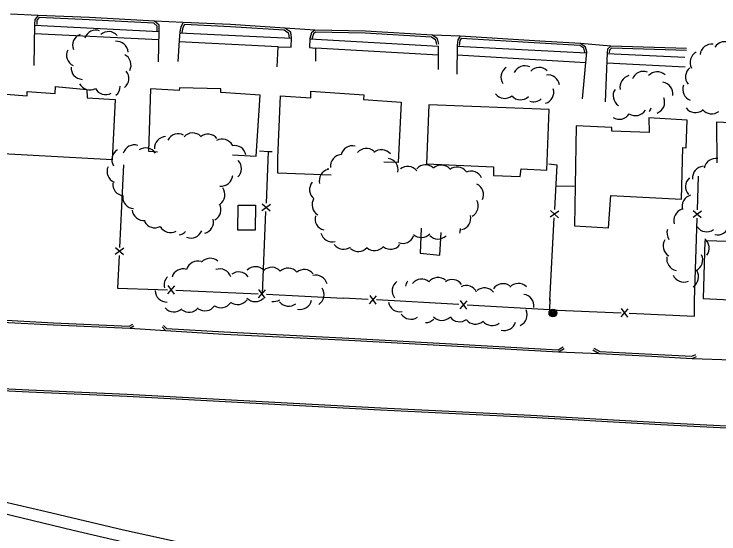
# Model space of a CAD drawing. Extents: x 2402803 to 2427059, y 6985292 to 6997652.
# Drawn here: x 2405218.2 to 2405559.5, y 6991798.8 to 6992050.5 of the extents above; entities that cross this region are included whole.
import ezdxf

# ---------------------------------------------------------------- set-up
doc = ezdxf.new("R2010")
doc.units = 0
for name, color, linetype in [('p_drainage conc drain', 7, 'Continuous'), ('p_dtm sidewalk', 7, 'Continuous'), ('p_road - paved curb', 7, 'Continuous'), ('p_structure building', 7, 'Continuous'), ('p_structure fence', 7, 'Continuous'), ('p_utility manhole', 7, 'Continuous'), ('p_veg woods', 7, 'Continuous')]:
    doc.layers.add(name, color=color, linetype=linetype)

msp = doc.modelspace()

# ---------------------------------------------------------------- linework, layer by layer
at = {"layer": 'p_drainage conc drain'}
msp.add_lwpolyline([(2405197.21, 6991812.54), (2405246.8, 6991800.63), (2405302.77, 6991787.6), (2405370.21, 6991772.13), (2405421.43, 6991760.14), (2405477.1, 6991749.44), (2405524.27, 6991740.29), (2405538.82, 6991737.66), (2405539.26, 6991740.58), (2405539.72, 6991743.48), (2405503.18, 6991750.22), (2405463.41, 6991757.71), (2405433.02, 6991763.47), (2405412.48, 6991767.98), (2405385.91, 6991774.12), (2405357.68, 6991780.76), (2405326.47, 6991788.52), (2405271.17, 6991800.67), (2405233.76, 6991809.54), (2405198.82, 6991817.62)], dxfattribs=at)
at = {"layer": 'p_dtm sidewalk'}
for points in [[(2405228.16, 6992045.23), (2405288.45, 6992042.16)], [(2405298.36, 6992041.49), (2405352.53, 6992038.85)], [(2405288.36, 6992038.03), (2405228.09, 6992041.04)], [(2405361.45, 6992038.56), (2405423.77, 6992035.04)], [(2405346.08, 6992034.74), (2405298.05, 6992037.17)], [(2405432.81, 6992035.01), (2405495.47, 6992031.75)], [(2405423.75, 6992030.66), (2405364.22, 6992034.02)], [(2405505.37, 6992031.47), (2405543.04, 6992029.68)], [(2405495.03, 6992027), (2405432.75, 6992030.6)], [(2405543.19, 6992024.8), (2405505.18, 6992026.78)]]:
    msp.add_lwpolyline(points, dxfattribs=at)
at = {"layer": 'p_road - paved curb'}
for points in [[(2405229.9, 6992049.87), (2405216.39, 6992050.55)], [(2405288.46, 6992042.45), (2405288.41, 6992045.25), (2405286.21, 6992047.13), (2405254.66, 6992048.83), (2405229.9, 6992049.87), (2405228.26, 6992048), (2405228.17, 6992045.59)], [(2405287.46, 6992042.43), (2405287.42, 6992044.78), (2405285.82, 6992046.15), (2405254.61, 6992047.83), (2405230.34, 6992048.85), (2405229.25, 6992047.61), (2405229.17, 6992045.55)], [(2405228.17, 6992045.59), (2405227.81, 6992025.7)], [(2405300.06, 6992046.54), (2405286.21, 6992047.13)], [(2405352.54, 6992039.07), (2405352.2, 6992041.82), (2405349.26, 6992043.69), (2405322.99, 6992045.45), (2405300.06, 6992046.54), (2405298.96, 6992044.4), (2405298.39, 6992041.94)], [(2405351.55, 6992038.95), (2405351.27, 6992041.23), (2405348.94, 6992042.71), (2405322.93, 6992044.45), (2405300.66, 6992045.51), (2405299.91, 6992044.05), (2405299.36, 6992041.71)], [(2405288.13, 6992027.5), (2405288.46, 6992042.45)], [(2405298.39, 6992041.94), (2405298.08, 6992037.81), (2405297.54, 6992027.56)], [(2405363.83, 6992042.73), (2405349.26, 6992043.69)], [(2405423.91, 6992035.99), (2405423.3, 6992038.54), (2405420.76, 6992040.39), (2405388.33, 6992042.27), (2405363.83, 6992042.73), (2405362.27, 6992041.49), (2405361.46, 6992038.71)], [(2405422.94, 6992035.76), (2405422.41, 6992037.95), (2405420.41, 6992039.41), (2405388.29, 6992041.27), (2405364.17, 6992041.72), (2405363.14, 6992040.91), (2405362.42, 6992038.43)], [(2405345.67, 6992025), (2405346.02, 6992034.74), (2405352.35, 6992034.5), (2405352.54, 6992039.07)], [(2405361.46, 6992038.71), (2405361.21, 6992034.45), (2405364.22, 6992034.02), (2405364.19, 6992027.75)], [(2405434.15, 6992039.82), (2405420.76, 6992040.39)], [(2405495.52, 6992032.34), (2405494.92, 6992034.58), (2405492.48, 6992036.37), (2405472.88, 6992037.46), (2405434.15, 6992039.82), (2405433.07, 6992038.11), (2405432.82, 6992035.44)], [(2405494.55, 6992032.08), (2405494.05, 6992033.98), (2405492.13, 6992035.39), (2405472.82, 6992036.46), (2405434.68, 6992038.79), (2405434.04, 6992037.78), (2405433.82, 6992035.35)], [(2405423.71, 6992023.78), (2405423.77, 6992035.04)], [(2405432.82, 6992035.44), (2405432.62, 6992021.44)], [(2405507.21, 6992035.01), (2405492.48, 6992036.37)], [(2405543.88, 6992033.84), (2405507.21, 6992035.01), (2405505.52, 6992033.53), (2405505.42, 6992031.92)], [(2405493.43, 6992009.55), (2405495.52, 6992032.34)], [(2405505.39, 6992031.92), (2405504.4, 6992008.08)], [(2405543.85, 6992032.84), (2405507.57, 6992034), (2405506.49, 6992033.05), (2405506.42, 6992031.86)], [(2405199.74, 6991902.05), (2405237.3, 6991900.06), (2405274.18, 6991898.39), (2405276.18, 6991899.51)], [(2405199.79, 6991903.05), (2405237.35, 6991901.06), (2405273.94, 6991899.4), (2405275.69, 6991900.38)], [(2405274.18, 6991898.39), (2405291.59, 6991897.37)], [(2405289.91, 6991899.07), (2405291.59, 6991897.37), (2405319.81, 6991895.58), (2405380.27, 6991892.59), (2405435.83, 6991889.53), (2405481.92, 6991886.91), (2405484.64, 6991888.51)], [(2405290.62, 6991899.77), (2405292.03, 6991898.34), (2405319.87, 6991896.58), (2405380.32, 6991893.59), (2405435.89, 6991890.53), (2405481.67, 6991887.93), (2405484.13, 6991889.37)], [(2405498.48, 6991887.89), (2405501.5, 6991886.11), (2405527.06, 6991884.8), (2405546.56, 6991883.81), (2405548.68, 6991884.77)], [(2405498.99, 6991888.75), (2405501.8, 6991887.1), (2405527.11, 6991885.8), (2405546.37, 6991884.82), (2405548.27, 6991885.68)], [(2405481.92, 6991886.91), (2405501.5, 6991886.11)], [(2405546.56, 6991883.81), (2405565.71, 6991883.04)], [(2406350.41, 6991816.1), (2406305.9, 6991815.24), (2406264.58, 6991815.24), (2406219.15, 6991816.23), (2406171.12, 6991818.7), (2406115.78, 6991821.11), (2406063.17, 6991824), (2406021.76, 6991826.52), (2405962.4, 6991828.99), (2405915.98, 6991831.82), (2405854.88, 6991835.05), (2405794.69, 6991837.92), (2405737.89, 6991841.31), (2405667.4, 6991845.15), (2405604.71, 6991847.92), (2405531.37, 6991851.57), (2405468.44, 6991855.17), (2405395.69, 6991858.72), (2405332.3, 6991862.12), (2405272.94, 6991865.26), (2405225.32, 6991867.36), (2405196, 6991868.92)], [(2406350.39, 6991817.1), (2406305.89, 6991816.24), (2406264.59, 6991816.24), (2406219.19, 6991817.23), (2406171.17, 6991819.7), (2406115.83, 6991822.11), (2406063.23, 6991825), (2406021.81, 6991827.52), (2405962.45, 6991829.99), (2405916.04, 6991832.82), (2405854.93, 6991836.05), (2405794.74, 6991838.92), (2405737.95, 6991842.31), (2405667.45, 6991846.15), (2405604.76, 6991848.92), (2405531.42, 6991852.57), (2405468.49, 6991856.17), (2405395.74, 6991859.72), (2405332.35, 6991863.12), (2405272.99, 6991866.26), (2405225.37, 6991868.36), (2405196.05, 6991869.92)]]:
    msp.add_lwpolyline(points, dxfattribs=at)
at = {"layer": 'p_structure building'}
for points in [[(2405265.77, 6991980), (2405212.79, 6991982.79), (2405214.21, 6992011.75), (2405224.51, 6992010.95), (2405224.6, 6992013), (2405238.14, 6992012.14), (2405238.19, 6992015.53), (2405253.44, 6992014.09), (2405253.55, 6992010.03), (2405267.11, 6992009.15)], [(2405477.38, 6992004.39), (2405419.01, 6992006.67), (2405417.86, 6991977.95), (2405450.37, 6991976.58), (2405450.42, 6991972.37), (2405463.23, 6991971.87), (2405463.71, 6991975.61), (2405476.23, 6991974.9)], [(2405490.46, 6991996.51), (2405489.66, 6991948), (2405506.02, 6991947.1), (2405507.19, 6991962.61), (2405541.38, 6991960.99), (2405542, 6991985.94), (2405543.73, 6991985.77), (2405544.23, 6991999.11), (2405525.65, 6992000.36), (2405525.78, 6991993.16), (2405507.66, 6991993.86), (2405507.64, 6991995.7)], [(2405335.19, 6991958.01), (2405334.96, 6991945.82), (2405326.63, 6991945.92), (2405326.73, 6991958)], [(2405552.78, 6991940.74), (2405551.94, 6991912.78), (2405574.92, 6991911.69), (2405575.97, 6991940.06)]]:
    msp.add_lwpolyline(points, close=True, dxfattribs=at)
for points in [[(2405323.99, 6991982.34), (2405335.5, 6991981.81), (2405337.42, 6992011.33), (2405318.31, 6992012.5), (2405318.37, 6992014.4), (2405298.33, 6992014.84), (2405298.21, 6992013.53), (2405284.25, 6992014.31), (2405283.32, 6991984.1), (2405287.67, 6991983.89)], [(2405371.72, 6991972.52), (2405345.96, 6991973.48), (2405345.96, 6991981.01), (2405347.21, 6992010.9), (2405361.89, 6992009.96), (2405361.84, 6992013.19), (2405387.52, 6992011.37), (2405387.35, 6992009.21), (2405405.64, 6992007.85), (2405404.22, 6991978.62), (2405397.18, 6991978.84)], [(2405602.31, 6991995.15), (2405578.67, 6991995.2), (2405578.31, 6991997.25), (2405558.4, 6991998.28), (2405558.49, 6991978.51)], [(2405415.28, 6991946.82), (2405414.78, 6991934.84), (2405424.34, 6991933.84), (2405424.98, 6991944.76)]]:
    msp.add_lwpolyline(points, dxfattribs=at)
at = {"layer": 'p_structure fence'}
for p, q in [((2405340.37, 6991958.96), (2405341.47, 6991983.96)), ((2405271.19, 6991977.52), (2405269.27, 6991937.57)), ((2405549.15, 6991955.76), (2405549.68, 6991972.02)), ((2405480.69, 6991967.45), (2405489.37, 6991967.13)), ((2405342.31, 6991958.27), (2405338.17, 6991955.25)), ((2405342.17, 6991955.07), (2405338.31, 6991958.45)), ((2405338.43, 6991915), (2405340.19, 6991954.96)), ((2405481.97, 6991955.13), (2405477.8, 6991952.16)), ((2405481.79, 6991951.94), (2405477.98, 6991955.36)), ((2405551.09, 6991955.1), (2405546.99, 6991952.03)), ((2405550.99, 6991951.9), (2405547.1, 6991955.23)), ((2405477.57, 6991911.91), (2405479.82, 6991951.85)), ((2405547.7, 6991911.79), (2405549.01, 6991951.77)), ((2405267.14, 6991934.27), (2405271.29, 6991937.27)), ((2405267.29, 6991937.46), (2405271.13, 6991934.08)), ((2405292.64, 6991915.03), (2405296.01, 6991918.89)), ((2405295.84, 6991914.89), (2405292.82, 6991919.03)), ((2405296.52, 6991916.83), (2405336.45, 6991915.09)), ((2405336.57, 6991913.11), (2405339.94, 6991916.97)), ((2405339.76, 6991912.97), (2405336.74, 6991917.11)), ((2405340.45, 6991914.9), (2405377.57, 6991912.99)), ((2405389.71, 6991912.31), (2405377.57, 6991912.99)), ((2405393.6, 6991914.06), (2405390.18, 6991910.25)), ((2405390.41, 6991914.24), (2405393.38, 6991910.07)), ((2405433.56, 6991909.85), (2405393.69, 6991912.09)), ((2405437.45, 6991911.6), (2405434.04, 6991907.79)), ((2405434.26, 6991911.78), (2405437.23, 6991907.61)), ((2405477.41, 6991907.39), (2405437.54, 6991909.63)), ((2405512.25, 6991903.88), (2405515.62, 6991907.74)), ((2405515.45, 6991903.74), (2405512.42, 6991907.88))]:
    msp.add_line(p, q, dxfattribs=at)
for points in [[(2405336.99, 6991984.25), (2405341.47, 6991983.96), (2405343.16, 6991984.05)], [(2405480.04, 6991955.84), (2405481.25, 6991977.35), (2405477.09, 6991977.85)], [(2405269.08, 6991933.57), (2405268.32, 6991917.82), (2405287.85, 6991917.21), (2405292.53, 6991917.01)], [(2405477.59, 6991912.62), (2405477.41, 6991907.39), (2405512.14, 6991905.86)], [(2405516.13, 6991905.68), (2405547.78, 6991904.29), (2405547.7, 6991912.06)]]:
    msp.add_lwpolyline(points, dxfattribs=at)
at = {"layer": 'p_utility manhole'}
for radius in [1.9, 1.44, 0.973, 0.539, 0.192]:
    msp.add_circle((2405479.15, 6991905.79), radius, dxfattribs=at)
at = {"layer": 'p_veg woods'}
for centre, start, end in [((2405257.85, 6992037.15), 71.4663, 161.4663), ((2405263.95, 6992036.41), 41.4434, 131.4434), ((2405252.21, 6992035.45), 111.2182, 201.2182), ((2405267.79, 6992031.75), 4.4273, 94.4273), ((2405556.04, 6992030.36), 83.3696, 173.3696), ((2405562.38, 6992031.55), 58.4245, 148.4245), ((2405249.24, 6992030.68), 154.048, 244.048), ((2405269.21, 6992025.82), 332.9035, 62.9035), ((2405551.17, 6992027.1), 118.2465, 208.2465), ((2405251.43, 6992024.58), 176.7036, 266.7036), ((2405459.59, 6992019.96), 122.8929, 212.8929), ((2405465.58, 6992019.85), 65.2764, 155.2764), ((2405472.45, 6992019.06), 46.1948, 136.1948), ((2405549.01, 6992020.11), 128.2623, 218.2623), ((2405268.14, 6992019.41), 308.7038, 38.7038), ((2405476.75, 6992015.44), 8.0419, 98.0419), ((2405517.24, 6992015.26), 103.0584, 193.0584), ((2405523, 6992017.18), 69.7637, 159.7637), ((2405529.66, 6992016.94), 47.8598, 137.8598), ((2405531.58, 6992011.96), 351.5128, 81.5128), ((2405254.93, 6992019.5), 208.1086, 298.1086), ((2405262.57, 6992017.18), 208.1086, 298.1086), ((2405263.92, 6992015.55), 309.925, 0.8816), ((2405473.93, 6992012.76), 286.738, 16.738), ((2405513.95, 6992011.02), 146.9174, 236.9174), ((2405547.66, 6992014.08), 159.4202, 249.4202), ((2405455.76, 6992015.37), 218.319, 308.319), ((2405463.42, 6992014.74), 222.8119, 312.8119), ((2405469.74, 6992013.71), 251.1702, 311.9758), ((2405527.6, 6992007.9), 291.2541, 21.2541), ((2405519.12, 6992007.02), 237.7859, 327.7859), ((2405521.28, 6992006.69), 323.3702, 344.1838), ((2405548.1, 6992008.52), 217.5288, 307.5288), ((2405556.04, 6992007.89), 217.9978, 307.9978), ((2405511.32, 6992005.25), 237.7859, 327.7859), ((2405291.81, 6991985.57), 92.285, 182.285), ((2405297.73, 6991986.96), 62.6476, 152.6476), ((2405304.71, 6991987.32), 47.6893, 137.6893), ((2405312.07, 6991986.75), 38.8913, 128.8913), ((2405318.96, 6991984.35), 28.3227, 118.1215), ((2405276.52, 6991981.55), 73.3092, 163.3092), ((2405324.94, 6991981.25), 10.9349, 100.9349), ((2405382.13, 6991981.15), 77.403, 167.403), ((2405271.17, 6991979.94), 120.4127, 210.4127), ((2405281.95, 6991980.12), 33.8647, 123.8647), ((2405388.8, 6991979.84), 50.1017, 140.1017), ((2405396.09, 6991979.18), 40.0922, 130.0922), ((2405322.66, 6991975.74), 313.9078, 43.9078), ((2405377.06, 6991976.9), 95.9873, 185.9873), ((2405398.53, 6991975.09), 349.5114, 79.5114), ((2405558.01, 6991975.02), 80.1406, 170.1406), ((2405268.88, 6991974.36), 156.3451, 246.3451), ((2405408.76, 6991971.13), 38.2221, 128.2221), ((2405417.5, 6991971.89), 48.7, 138.7), ((2405425.12, 6991971.76), 43.337, 133.337), ((2405432.75, 6991970.84), 38.7288, 128.7288), ((2405552.41, 6991971.2), 95.3246, 185.3246), ((2405371.64, 6991969.83), 104.2614, 194.2614), ((2405375.72, 6991976.69), 186.9298, 194.2614), ((2405439.46, 6991968.82), 24.7769, 114.7769), ((2405318.43, 6991972.87), 264.6223, 354.6223), ((2405549, 6991966.98), 131.7594, 221.7594), ((2405271.7, 6991968.14), 172.6596, 262.6596), ((2405314.68, 6991963.04), 306.2642, 36.2642), ((2405366.95, 6991965.57), 141.271, 231.271), ((2405439.9, 6991963.12), 334.755, 64.755), ((2405547.33, 6991957.39), 105.5325, 195.5325), ((2405276.44, 6991962), 176.1444, 266.1444), ((2405368.12, 6991958.24), 149.1374, 239.1374), ((2405437.35, 6991957.65), 298.4997, 28.4997), ((2405312.77, 6991955.89), 298.2896, 28.2896), ((2405543.32, 6991950.61), 107.279, 197.279), ((2405281.02, 6991956.23), 185.9415, 275.9415), ((2405369.57, 6991951.46), 165.318, 255.318), ((2405433.71, 6991951.68), 283.5159, 13.5159), ((2405286.35, 6991952.7), 207.9493, 297.9493), ((2405309.14, 6991949.87), 283.8879, 13.8879), ((2405294, 6991950.36), 207.9493, 297.9493), ((2405303.81, 6991947.7), 248.5281, 338.5281), ((2405428.7, 6991946.48), 339.2941, 1.9055), ((2405539.97, 6991944.63), 163.1239, 214.7694), ((2405553.61, 6991950.77), 215.214, 305.214), ((2405558.77, 6991949.26), 257.1907, 347.1907), ((2405297.23, 6991949.25), 279.4256, 313.9806), ((2405372.27, 6991945.86), 194.057, 284.057), ((2405406.38, 6991945.15), 248.9137, 338.9137), ((2405415.41, 6991948.01), 227.0941, 317.0941), ((2405423.57, 6991947.26), 223.2905, 313.2905), ((2405377.84, 6991942.32), 215.8971, 305.8971), ((2405400.54, 6991942.32), 232.6081, 322.6081), ((2405538.17, 6991938.32), 148.91, 238.91), ((2405549.18, 6991937.19), 322.3379, 52.3379), ((2405384.9, 6991941.23), 228.2512, 318.2512), ((2405392.75, 6991941.66), 230.0015, 320.0015), ((2405313.14, 6991926.63), 48.3553, 138.3553), ((2405539.9, 6991931.95), 169.2623, 259.2623), ((2405546.03, 6991931.51), 295.702, 25.702), ((2405307.15, 6991925.26), 72.8587, 162.8587), ((2405300.08, 6991921.52), 72.8587, 162.8587), ((2405317.82, 6991921.47), 19.3079, 109.3079), ((2405326.97, 6991920), 36.3639, 126.3639), ((2405335.11, 6991922.55), 44.4802, 134.4802), ((2405342.97, 6991922.27), 42.6138, 132.6138), ((2405350.91, 6991921.83), 41.9013, 131.9013), ((2405358.72, 6991921.19), 39.7446, 129.7446), ((2405544.03, 6991923.3), 302.3842, 32.3842), ((2405296.47, 6991919.32), 134.2184, 194.2204), ((2405364.31, 6991918.43), 14.7925, 104.7925), ((2405415.52, 6991916.54), 50.478, 140.478), ((2405423.48, 6991917.3), 50.478, 140.478), ((2405430.32, 6991916.33), 35.0346, 125.0346), ((2405542.53, 6991926.41), 203.2092, 293.2092), ((2405406.93, 6991916.57), 127.4875, 217.4875), ((2405413.34, 6991917.91), 144.2933, 171.7917), ((2405437.11, 6991913.43), 25.4431, 115.4431), ((2405455.01, 6991914.33), 55.5435, 145.5435), ((2405462.39, 6991914.42), 46.5152, 136.5152), ((2405292.2, 6991916.72), 181.052, 271.052), ((2405362.64, 6991914.71), 303.031, 33.031), ((2405446.04, 6991912.27), 39.8727, 129.8727), ((2405464.24, 6991909.22), 351.6757, 81.6757), ((2405326.42, 6991915.52), 234.0928, 324.0928), ((2405335, 6991916.94), 224.2982, 314.2982), ((2405343.91, 6991917), 260.5773, 301.9243), ((2405356.8, 6991913.2), 256.964, 346.964), ((2405295.62, 6991911.97), 221.5658, 311.5658), ((2405302.96, 6991911.78), 230.9181, 320.9181), ((2405310.62, 6991912.48), 235.3961, 325.3961), ((2405318.4, 6991913.97), 236.4483, 326.4483), ((2405351.18, 6991914.73), 218.0072, 308.0072), ((2405404.99, 6991912.06), 190.8984, 280.8984), ((2405410.36, 6991908.42), 213.6468, 303.6468), ((2405461.02, 6991904.95), 294.0104, 24.0104), ((2405417.35, 6991906.75), 270.5914, 316.2271), ((2405425.44, 6991907.84), 223.928, 313.928), ((2405433.94, 6991907.2), 216.221, 306.221), ((2405441.65, 6991906.06), 219.1417, 309.1417), ((2405449.72, 6991905.36), 217.6876, 307.6876), ((2405455.59, 6991902.93), 253.7658, 343.7658)]:
    msp.add_arc(centre, 5.65, start, end, dxfattribs=at)

doc.saveas('drawing.dxf')
